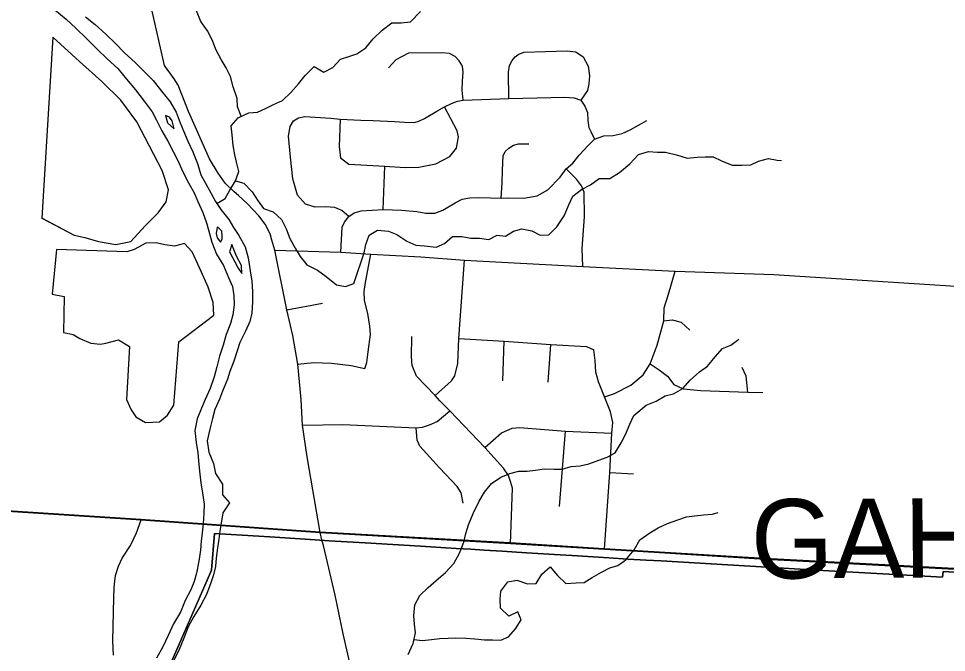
# Model space of a CAD drawing. Extents: x 114604 to 551442, y 316898 to 567001.
# Drawn here: x 235967 to 241818, y 420567 to 424563 of the extents above; entities that cross this region are included whole.
import ezdxf

# ---------------------------------------------------------------- set-up
doc = ezdxf.new("R2010")
doc.units = 0
for name, color, linetype in [('DV_X_County_Line', 7, 'Continuous'), ('GE_P_Alignment_100_Cardinal_Points', 7, 'Continuous'), ('GE_P_Alignment_100_Stations', 7, 'Continuous'), ('GE_P_Alignment_500_Bearings', 7, 'Continuous'), ('GE_P_Alignment_500_Distances', 7, 'Continuous'), ('MT_X_Edge_Line', 7, 'Continuous'), ('PM_P_Cells', 7, 'Continuous'), ('SH_Named_Boundary', 7, 'Continuous')]:
    doc.layers.add(name, color=color, linetype=linetype)

msp = doc.modelspace()

# ---------------------------------------------------------------- linework, layer by layer
at = {"layer": 'DV_X_County_Line'}
for points in [[(236195.3, 424618.1), (236267.5, 424560.1), (236327.7, 424502.1), (236398, 424436.1), (236462.2, 424370.1), (236526.4, 424308.1), (236592.6, 424248.1), (236646.9, 424180.1), (236705.1, 424114.1), (236759.3, 424042.1), (236809.5, 423974), (236837.7, 423921.9), (236869.9, 423855.9), (236908.1, 423789.8), (236944.3, 423721.7), (236970.4, 423667.6), (237002.6, 423597.5), (237038.8, 423527.4), (237075, 423465.4), (237097.2, 423409.3), (237129.4, 423341.2), (237151.5, 423275.1), (237167.7, 423223), (237185.8, 423152.9), (237216.1, 423078.7), (237260.3, 423006.7), (237290.5, 422930.6), (237316.6, 422874.5), (237324.8, 422814.3), (237326.9, 422758.2)], [(236389.6, 424574.5), (236449.8, 424524.5), (236518.1, 424464.5), (236578.3, 424406.5), (236632.5, 424348.5), (236704.7, 424284.5), (236754.9, 424234.5), (236815.1, 424172.5), (236869.3, 424104.5), (236923.6, 424038.5), (236961.8, 423972.4), (236985.9, 423906.3), (237008.1, 423856.2), (237034.2, 423790.1), (237066.4, 423722), (237094.6, 423649.9), (237116.8, 423577.8), (237145, 423525.7), (237181.2, 423459.6), (237209.3, 423409.6), (237243.5, 423359.5), (237293.7, 423295.5), (237321.8, 423245.4), (237356, 423195.4), (237396.2, 423123.3), (237414.4, 423055.2), (237426.6, 422973), (237438.7, 422906.9), (237442.9, 422842.7), (237443, 422776.5), (237437.2, 422706.4), (237425.2, 422654.2), (237397.3, 422591.9), (237361.5, 422521.7), (237345.6, 422467.5), (237323.7, 422403.3), (237299.8, 422339), (237283.9, 422288.9), (237254, 422214.6), (237234.1, 422164.4), (237204.1, 422098.2), (237190.3, 422042), (237172.4, 421973.8), (237156.5, 421901.5), (237166.7, 421829.4), (237196.9, 421759.3), (237209, 421695.1), (237253.2, 421629.1), (237253.4, 421560.9), (237297.6, 421510.9), (237255.6, 421446.6), (237243.8, 421382.4)], [(236893.7, 423952.2), (236905.8, 423906.1), (236948, 423868.1)], [(236948, 423868.1), (236935.8, 423918.2), (236919.8, 423942.2), (236893.7, 423952.2)], [(237219.7, 423247.2), (237213.8, 423207.1), (237219.8, 423181), (237239.9, 423153)], [(237239.9, 423153), (237249.9, 423173.1), (237251.9, 423191.1), (237249.8, 423223.2), (237229.7, 423241.2), (237219.7, 423247.2)], [(237312, 423139.2), (237298.1, 423093), (237330.3, 423028.9), (237352.4, 422988.9), (237374.5, 422956.8)], [(237374.5, 422956.8), (237372.4, 423007), (237342.2, 423065), (237312, 423139.2)], [(237326.9, 422758.2), (237319, 422696), (237303.1, 422639.8), (237275.2, 422571.6), (237257.3, 422503.4), (237233.5, 422435.1), (237217.6, 422366.9), (237199.7, 422304.7), (237175.8, 422230.4), (237143.9, 422162.2), (237120, 422108), (237094.1, 422039.7), (237078.3, 421965.5), (237086.4, 421891.3), (237096.6, 421825.2), (237104.8, 421753), (237110.9, 421690.9), (237117, 421636.8), (237127.2, 421570.6), (237137.4, 421502.5), (237135.5, 421446.3), (237131.6, 421378.1), (237125.7, 421322), (237117.8, 421269.8), (237114, 421211.6), (237104.1, 421143.5), (237088.2, 421067.2), (237074.3, 421015), (237052.4, 420962.9), (237018.5, 420894.6), (236988.7, 420820.3), (236944.8, 420748), (236910.9, 420673.8), (236877, 420603.5), (236837.1, 420531.2)], [(237243.8, 421382.4), (237235.9, 421332.3), (237230, 421282.1), (237222.1, 421226), (237212.2, 421161.8), (237208.3, 421109.6), (237196.4, 421055.5), (237178.5, 421005.3), (237152.6, 420933), (237116.7, 420864.8), (237072.8, 420794.5), (237036.9, 420728.2), (237009, 420658), (236979.2, 420585.7), (236915.4, 420453.2)]]:
    msp.add_lwpolyline(points, dxfattribs=at)
at = {"layer": 'GE_P_Alignment_100_Cardinal_Points'}
for p, q in [((238266.5, 423358.6), (238277.2, 423632)), ((237658.6, 422727.7), (237884.2, 422769.2)), ((239021.6, 422278.4), (239028.7, 422528.5)), ((239307.4, 422271.5), (239323.6, 422508.3)), ((239378.9, 421487.9), (239416.8, 421962.8)), ((239696.7, 421700.7), (239844.4, 421693.5))]:
    msp.add_line(p, q, dxfattribs=at)
for points in [[(239059.2, 424059.4), (239055.8, 424224.3), (239063.1, 424266.7), (239079.1, 424298.2), (239098.5, 424321.2), (239117.7, 424337), (239153.6, 424352), (239427, 424359.4), (239481.3, 424353.2), (239527.1, 424322.1), (239559, 424263.7), (239567.1, 424203), (239562.8, 424152), (239555.8, 424108.5), (239513.8, 424047.6)], [(238771, 424048.4), (238764.7, 424112.6), (238766.5, 424167.9), (238771.5, 424225.5), (238765.8, 424262.3), (238744.9, 424295.8), (238720.9, 424322.8), (238683.8, 424342), (238637.1, 424347.1), (238425.6, 424344.5), (238346.6, 424303.8), (238300.3, 424251.4)], [(238652, 424007.4), (238697, 424028.5), (238734.8, 424041.8), (238771, 424048.4), (239059.2, 424059.4), (239412.9, 424068.4), (239471.5, 424062.4), (239513.8, 424047.6), (239538.5, 424010.5), (239555.7, 423970.3), (239557.4, 423920.8), (239562.9, 423876.6), (239576.1, 423850.6), (239599.4, 423803.2)], [(238050.5, 423315), (238005.1, 423352.7), (237960.6, 423373), (237902, 423375.7), (237838.4, 423374.3), (237776.4, 423393.4), (237725, 423449.4), (237696, 423552.3), (237680.9, 423688.9), (237670.2, 423822.3), (237679.5, 423882.1), (237700.9, 423919.1), (237732.3, 423936.7), (237771.3, 423944.6), (237935.2, 423934.9), (237996, 423928.8), (238125.2, 423922.2), (238203.4, 423919.5), (238336.9, 423913.9), (238400.9, 423910.1), (238463.9, 423908.4), (238492, 423917.2), (238526.6, 423932.7), (238605.5, 423979.9), (238652, 424007.4)], [(237996, 423928.8), (237988.6, 423756.2), (237996.7, 423685.8), (238050.2, 423644.9), (238277.2, 423632), (238404, 423623.4), (238491.2, 423625.7), (238598.1, 423647.8), (238685.7, 423694), (238727.7, 423745.3), (238741.2, 423817), (238733.4, 423855), (238652, 424007.4)], [(237998.2, 423090.7), (238008.2, 423248.9), (238021.5, 423279.1), (238050.5, 423315), (238083.6, 423338.2), (238127.1, 423352), (238266.5, 423358.6), (238383.8, 423355.4), (238478.9, 423346.6), (238534.5, 423335.9), (238592.8, 423337), (238642.1, 423355.6), (238719.9, 423401.7), (238764.1, 423424.2), (238812.2, 423433.6), (238866.9, 423434), (238943.7, 423432), (239009.4, 423431), (239049.5, 423432), (239152.7, 423430.1), (239237.7, 423445), (239304.6, 423482.8), (239382.7, 423563.4), (239421, 423615.3), (239461.7, 423651.9), (239503, 423701.7), (239558.5, 423762), (239599.4, 423803.2), (239658.6, 423824.3), (239716.9, 423825.6), (239772.8, 423837.7), (239823.5, 423861.6), (239928.5, 423920.9)], [(239009.4, 423431), (239016.8, 423527.1), (239019.7, 423608), (239023.7, 423698.1), (239036.6, 423725.6), (239059.2, 423747), (239088.4, 423765.1), (239119.7, 423773.4), (239185.7, 423773.9)], [(239526, 422999.3), (239521.4, 423112.8), (239536.7, 423312.9), (239534.2, 423467.7), (239517.2, 423508.9), (239485.9, 423551.3), (239421, 423615.3)], [(238151.4, 422357.9), (238162.7, 422395.3), (238171.6, 422462.1), (238186.7, 422571.8), (238182.9, 422624.2), (238169.8, 422702.9), (238148.7, 422786), (238146, 422843), (238155.8, 422900.1), (238187.6, 423078.3)], [(238593.6, 422186), (238697.1, 422279), (238719.2, 422310.5), (238738, 422388), (238744.3, 422547.3), (238778.7, 423040)], [(239661.5, 422178.6), (239725.4, 422199.1), (239828.1, 422251.9), (239905, 422317), (239951, 422387), (239994, 422503.4), (240036.7, 422658.6), (240038.7, 422738.6), (240066.4, 422826.5), (240108, 422971.3)], [(240036.7, 422658.6), (240089.7, 422664.3), (240145.1, 422648.5), (240200.2, 422598.8)], [(238624.6, 422154), (238593.6, 422186), (238476.6, 422308.7), (238449.3, 422377), (238445.9, 422433.5), (238448, 422558.5)], [(238744.3, 422547.3), (239028.7, 422528.5), (239323.6, 422508.3), (239548.4, 422496.6), (239594.7, 422474.6)], [(239661.8, 421217.3), (239696.7, 421700.7), (239708.6, 421948.5), (239714.1, 422017), (239700.2, 422083.9), (239661.5, 422178.6), (239624.4, 422273.8), (239607.6, 422334.7), (239602.6, 422407.6), (239594.7, 422474.6)], [(237727.1, 422385), (237827.5, 422395.5), (237940.4, 422390.2), (238064.1, 422376.8), (238151.4, 422357.9)], [(239951, 422387), (240007.1, 422348.3), (240060, 422308.3), (240099.4, 422256), (240158.7, 422229.6), (240269.9, 422218.9), (240564.9, 422208.6), (240659.5, 422205.1)], [(240564.9, 422208.6), (240555.9, 422308.3), (240530.6, 422363.1)], [(239068.6, 421254.5), (239081.5, 421603.1), (239069.3, 421644.7), (239055.6, 421683.3), (239025.5, 421729.2), (238907, 421859.3), (238686.5, 422089.9), (238624.6, 422154)], [(237757.6, 422000), (238011.5, 422004.6), (238475.3, 421984.2), (238513.9, 421986.8), (238558.7, 422001.6), (238605.9, 422022.8), (238686.5, 422089.9)], [(238771.1, 421508.8), (238758.1, 421574.2), (238732.7, 421614.4), (238620.5, 421731.9), (238497, 421867.4), (238481.4, 421904.9), (238475.3, 421984.2)], [(238907, 421859.3), (239011.6, 421951.4), (239078.8, 421981.1), (239126.4, 421984.4), (239416.8, 421962.8), (239708.6, 421948.5)], [(236566.1, 420551.2), (236561.7, 420640.2), (236567.2, 420910.8), (236569.2, 420976.3), (236573.8, 421015.8), (236578.5, 421052.9), (236596.6, 421111.2), (236620.9, 421162), (236672.3, 421241.4), (236711.2, 421322), (236739.1, 421402.5)]]:
    msp.add_lwpolyline(points, dxfattribs=at)
at = {"layer": 'GE_P_Alignment_100_Stations'}
for points in [[(236929.6, 420504.4), (236994.8, 420653.6), (237156, 421022.2), (237184.3, 421086.9), (237202.2, 421318), (237481.5, 421300.6), (237551.3, 421296.1), (237836.4, 421277.6), (237926, 421270.5), (238152.4, 421257.4), (238500.7, 421237.3), (238727.6, 421223.2), (238818.2, 421217.6), (238903, 421212.3), (239016.6, 421205.2), (239106.1, 421199.8), (239205.9, 421193.6), (239346.3, 421184.9), (239492.3, 421175.8), (239688.9, 421163.6), (239809.4, 421156.1), (239925, 421148.6), (240020.3, 421143.9), (241001.9, 421086.2), (241683.1, 421047.2), (241793.8, 421042), (241797.1, 421077.2), (244135.5, 420937.8)], [(244135.5, 420937.8), (241797.1, 421077.2), (241793.8, 421042), (241683.1, 421047.2), (241001.9, 421086.2), (240020.3, 421143.9), (239925, 421148.6), (239809.4, 421156.1), (239688.9, 421163.6), (239492.3, 421175.8), (239346.3, 421184.9), (239205.9, 421193.6), (239106.1, 421199.8), (239016.6, 421205.2), (238903, 421212.3), (238818.2, 421217.6), (238727.6, 421223.2), (238500.7, 421237.3), (238152.4, 421257.4), (237926, 421270.5), (237836.4, 421277.6), (237551.3, 421296.1), (237481.5, 421300.6), (237202.2, 421318), (237184.3, 421086.9), (237156, 421022.2), (236994.8, 420653.6), (236929.6, 420504.4)]]:
    msp.add_lwpolyline(points, dxfattribs=at)
at = {"layer": 'GE_P_Alignment_500_Bearings'}
msp.add_line((237880.4, 421278), (237868.9, 421322.7), dxfattribs=at)
for points in [[(236947.4, 424182.2), (236887.7, 424267), (236806.1, 424629), (236726.7, 425421.4), (236672.6, 425960.4), (236662.7, 426449.9), (236636.6, 426772.8)], [(237353.4, 423447.2), (237326.8, 423471.7), (237269.4, 423525.8), (237226.1, 423587.7), (237171, 423678.1), (237039.2, 423978), (236974.2, 424144), (236947.4, 424182.2)], [(237868.9, 421322.7), (237787.2, 421800), (237757.6, 422000), (237750, 422162.8), (237727.1, 422385), (237697.3, 422564.5), (237658.6, 422727.7), (237582.9, 423103.6), (237565, 423166.1), (237553, 423206.2), (237521.5, 423267), (237482.2, 423318.6), (237410.3, 423394.6), (237353.4, 423447.2)], [(237582.9, 423103.6), (237998.2, 423090.7), (238187.6, 423078.3), (238503.7, 423060.1), (238778.7, 423040), (239526, 422999.3), (240108, 422971.3), (240730.4, 422949.9), (241942.6, 422870.9), (241987.2, 422867.9)], [(233659.9, 421617.6), (234663.1, 421537.9), (236739.1, 421402.5), (237868.9, 421322.7), (239068.6, 421254.5), (239661.8, 421217.3), (239974.5, 421198.7), (240674.4, 421156.2), (242584.9, 421054.7), (243602.9, 421005.4)], [(238088.8, 420355), (238013.3, 420684.7), (237962.6, 420928.6), (237889.6, 421242.2), (237880.4, 421278)]]:
    msp.add_lwpolyline(points, dxfattribs=at)
at = {"layer": 'GE_P_Alignment_500_Distances'}
for points in [[(244630.8, 429551.6), (244509.6, 427292.6), (244480.3, 426747.1), (244358.2, 424313.3), (244314.7, 423379.3), (244263.9, 422749.2), (244240.8, 422007.8), (244191, 420979.7), (242583.7, 421057.6), (240673.2, 421159), (239973.4, 421201.6), (239660.7, 421220.1), (239067.5, 421257.3), (237867.7, 421325.5), (236737.9, 421405.3), (234661.9, 421540.8)], [(234661.9, 421540.8), (236737.9, 421405.3), (237867.7, 421325.5), (239067.5, 421257.3), (239660.7, 421220.1), (239973.4, 421201.6), (240673.2, 421159), (242583.7, 421057.6), (244191, 420979.7), (244142.2, 419794), (244005.6, 417471.6), (243991.4, 417231.3), (243968.6, 416791.2)]]:
    msp.add_lwpolyline(points, dxfattribs=at)
at = {"layer": 'MT_X_Edge_Line'}
for points in [[(236111.2, 423306), (236317.3, 423197.2), (236385.4, 423183), (236471.5, 423156.7), (236579.6, 423138.3), (236673.9, 423158.1), (236764.3, 423256.1), (236846.7, 423338.1), (236897, 423408.1), (236913.2, 423484.3), (236873.5, 423604.6), (236712, 423911.8), (236612.1, 424048.4), (236492.2, 424167), (236350.3, 424291.7), (236182.4, 424446.5)], [(236114.7, 423304.1), (236317.3, 423197.2), (236385.4, 423183), (236471.5, 423156.7), (236579.6, 423138.3), (236673.9, 423158.1), (236764.3, 423256.1), (236846.7, 423338.1), (236897, 423408.1), (236913.2, 423484.3), (236873.5, 423604.6), (236712, 423911.8), (236612.1, 424048.4), (236492.2, 424167), (236350.3, 424291.7), (236182.8, 424446.1)], [(236182.8, 424446.1), (236114.7, 423304.1)], [(236206.9, 423107.3), (236178.1, 422824.7), (236254.2, 422810.4), (236249.5, 422583.9), (236311.6, 422571.7), (236353.6, 422545.6), (236423.7, 422517.3), (236483.8, 422511.1), (236517.9, 422517.1), (236596.1, 422536.9), (236666.1, 422496.6), (236647.2, 422161.9), (236677.1, 422095.6), (236707, 422051.5), (236767, 422017.2), (236855.2, 422021), (236905.4, 422063), (236945.6, 422125), (236976.8, 422525.8), (237197.6, 422693.6), (237193.8, 422773.8), (237162, 422870.2), (237110.3, 422986.6), (237062.4, 423092.9), (237012.5, 423145.2), (236950.3, 423127.3), (236890.2, 423137.5), (236834.2, 423149.7), (236770, 423147.9), (236695.8, 423108), (236649.9, 423092.3)], [(236649.9, 423092.3), (236206.9, 423107.3)]]:
    msp.add_lwpolyline(points, dxfattribs=at)
at = {"layer": 'PM_P_Cells'}
for points in [[(237371, 423946.7), (237346.9, 424006), (237345, 424058.2), (237321.2, 424132.4), (237303.3, 424198.6), (237275.4, 424252.8), (237245.5, 424305.1), (237211.6, 424367.3), (237189.7, 424425.5), (237157.8, 424485.7), (237115.8, 424544), (237088, 424612.2)], [(237217.1, 423398.1), (237269.8, 423428.6), (237299.9, 423480.6), (237336, 423540.7), (237356.1, 423598.9), (237344.2, 423649), (237330.3, 423703.2), (237320.4, 423763.4), (237314.6, 423829.6), (237308.7, 423885.8), (237350.8, 423937.8), (237418.9, 423967.7), (237472.9, 423973.6), (237525, 423995.6), (237575.1, 424021.6), (237631.2, 424047.5), (237683.3, 424097.5), (237731.4, 424151.6), (237773.6, 424203.6), (237831.7, 424261.7), (237891.7, 424225.5), (237949.8, 424255.4), (237997.9, 424307.5), (238050, 424323.4), (238100, 424341.3), (238156.1, 424379.3), (238202.3, 424435.4), (238260.4, 424489.4), (238320.5, 424535.4), (238380.6, 424535.3), (238438.6, 424543.2), (238500.8, 424607.2)], [(237336, 423540.7), (237388, 423524.6), (237439.9, 423470.3), (237473.9, 423418.1), (237511.8, 423365.9), (237571.8, 423343.7), (237625.7, 423295.5), (237653.6, 423237.2), (237677.5, 423177), (237711.4, 423114.8), (237743.3, 423062.6), (237785.2, 423010.3), (237851.2, 422976.1), (237907.2, 422937.9), (237971.1, 422883.6), (238029.1, 422873.4), (238081.2, 422893.4), (238145.6, 423085.8), (238157.7, 423137.9), (238177.8, 423198), (238229.9, 423230), (238300, 423221.8), (238351.9, 423201.6), (238415.9, 423159.4), (238471.9, 423135.2), (238525.9, 423131.1), (238599.9, 423122.9), (238654, 423144.9), (238704.1, 423188.9), (238762.2, 423188.7), (238818.2, 423178.6), (238874.2, 423178.5), (238932.2, 423170.3), (238984.3, 423198.3), (239038.3, 423192.2), (239088.4, 423222.1), (239140.5, 423238.1), (239204.5, 423225.9), (239256.5, 423197.7), (239310.5, 423199.6), (239360.6, 423249.6), (239406.8, 423319.7), (239436.9, 423387.9), (239463.1, 423444), (239517.2, 423486), (239573.3, 423515.9), (239627.4, 423553.9), (239695.4, 423555.8), (239757.5, 423591.8), (239821.7, 423647.8), (239875.8, 423705.8), (239939.9, 423725.7), (239995.9, 423721.6), (240046, 423721.5), (240116, 423703.3), (240184, 423683.1), (240246, 423689), (240296, 423690.9), (240348.1, 423690.8), (240400.1, 423666.6), (240468, 423638.4), (240528.1, 423638.2), (240584.1, 423640.1), (240634.2, 423664.1), (240696.3, 423680), (240750.3, 423669.9), (240778.3, 423667.8)], [(240311.5, 422371.2), (240359.6, 422431.3), (240405.7, 422483.3), (240457.8, 422505.2), (240509.9, 422541.2)], [(238424.8, 420554.3), (238455, 420624.4), (238469.1, 420690.5), (238463.2, 420744.7), (238459.3, 420798.8), (238465.5, 420867), (238497.6, 420927.1), (238549.7, 420977.1), (238599.8, 421021.1), (238660, 421071.1), (238712.1, 421127.2), (238748.3, 421193.3), (238774.4, 421263.4), (238786.5, 421317.5), (238804.6, 421371.6), (238832.8, 421443.8), (238871, 421521.9), (238905.1, 421578), (238949.2, 421632.1), (239009.3, 421672), (239065.4, 421696), (239121.5, 421709.9), (239173.5, 421709.8), (239227.6, 421715.7), (239281.6, 421725.6), (239343.6, 421723.5), (239395.7, 421723.4), (239451.7, 421739.3), (239507.8, 421743.2), (239563.8, 421757.1), (239625.9, 421779), (239678, 421799), (239730.1, 421824.9), (239766.2, 421889), (239794.3, 421941.1), (239822.5, 422007.2), (239846.6, 422061.3), (239924.8, 422125.3), (239988.8, 422151.3), (240045, 422185.2), (240097, 422197.2), (240155.1, 422231.1), (240203.2, 422283.2), (240261.4, 422335.2), (240311.5, 422371.2)], [(238460.1, 420648.2), (238515.1, 420642.3), (238571.1, 420648.2), (238623.2, 420656.1), (238675.2, 420658), (238725.2, 420659.9), (238787.3, 420657.8), (238843.3, 420653.6), (238905.3, 420647.5), (238955.3, 420647.4), (239007.4, 420645.3), (239057.4, 420665.2), (239101.6, 420717.2), (239135.7, 420773.3), (239115.8, 420823.5), (239059.7, 420795.5), (239005.7, 420845.8), (239003.8, 420904), (239007.9, 420954.1), (239052.1, 421012.1), (239110.1, 421022.1), (239176.1, 420999.9), (239230.2, 421001.7), (239266.3, 421061.8), (239320.4, 421107.8), (239366.4, 421051.6), (239418.3, 421001.3), (239482.3, 421005.2), (239534.4, 421009.1), (239584.5, 421039.1), (239642.5, 421073.1), (239696.6, 421101), (239746.7, 421115), (239796.8, 421150.9), (239848.9, 421215), (239885.1, 421277.1), (239947.2, 421321.1), (240001.3, 421353.1), (240059.4, 421381), (240123.5, 421402.9), (240179.5, 421422.9), (240229.6, 421428.8), (240285.6, 421434.7), (240343.7, 421438.6), (240379.7, 421448.5)]]:
    msp.add_lwpolyline(points, dxfattribs=at)

# ---------------------------------------------------------------- texts
at = {"layer": 'SH_Named_Boundary'}
msp.add_text('GAHANNA', height=500.02, rotation=0.41491, dxfattribs=at).set_placement((240586.8, 421031.9))

doc.saveas('drawing.dxf')
